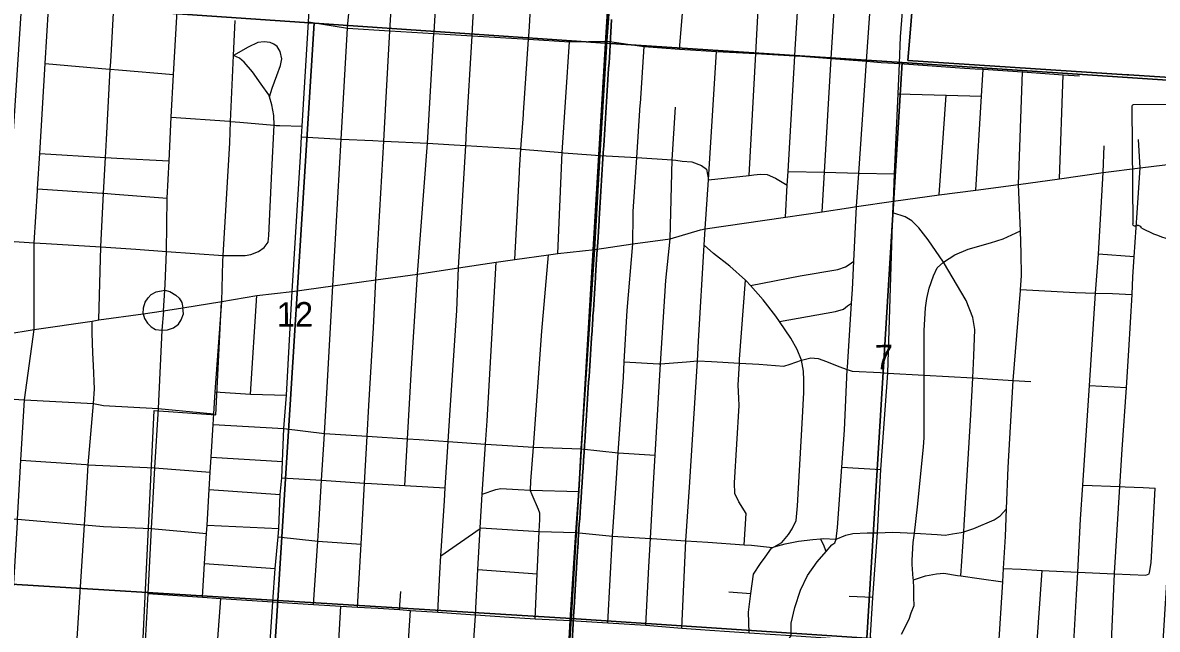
# Model space of a CAD drawing. Extents: x 114843 to 284848, y 317643 to 566895.
# Drawn here: x 222432 to 232679, y 386750 to 392233 of the extents above; entities that cross this region are included whole.
import ezdxf

# ---------------------------------------------------------------- set-up
doc = ezdxf.new("R2010")
doc.units = 0
for name, color, linetype in [('GM_X_City_Street', 7, 'Continuous'), ('GM_X_Corporation', 7, 'Continuous'), ('GM_X_County_Road', 7, 'Continuous'), ('GM_X_Rail_Line', 7, 'Continuous'), ('GM_X_Section', 7, 'Continuous'), ('GM_X_Section_Text', 7, 'Continuous'), ('GM_X_State_Route', 7, 'Continuous'), ('GM_X_State_Shield', 7, 'Continuous'), ('GM_X_Township', 7, 'Continuous'), ('GM_X_US_Route', 7, 'Continuous')]:
    doc.layers.add(name, color=color, linetype=linetype)

msp = doc.modelspace()

# ---------------------------------------------------------------- linework, layer by layer
at = {"layer": 'GM_X_City_Street'}
for p, q in [((228364, 391994), (228427, 392736)), ((231427, 390770), (231463, 391788)), ((231795, 390822), (231829, 391763)), ((230710, 390676), (230772, 391577)), ((224755, 391304), (224956, 391297)), ((232526, 390920), (232511, 391176)), ((232190, 390878), (232200, 391119)), ((226876, 390094), (226918, 390881)), ((227941, 390235), (227945, 390495)), ((232471, 390116), (232149, 390140)), ((224231, 389714), (224240, 390076)), ((224488, 388877), (224546, 389766)), ((232066, 388954), (232401, 388935)), ((224134, 388306), (224777, 388267)), ((229830, 388217), (230182, 388196)), ((224116, 388014), (224757, 387968)), ((224097, 387690), (224745, 387661)), ((224075, 387344), (224712, 387300)), ((226543, 387290), (227079, 387252)), ((225835, 386928), (225846, 387092)), ((228810, 387090), (229008, 387073)), ((230109, 387037), (229895, 387047))]:
    msp.add_line(p, q, dxfattribs=at)
for points in [[(225621, 389908), (225693, 391163), (225712, 391504), (225749, 392160), (225786, 392804), (225800, 392855), (225829, 392905), (225858, 392955), (225874, 393024), (225885, 393176), (225906, 393521), (225924, 393838), (225951, 394156)], [(226367, 390016), (226433, 391124), (226441, 391264), (226491, 392115), (226498, 392239), (226530, 392737), (226518, 392779), (226515, 392788), (226514, 392794), (226517, 392945), (226508, 393026), (226507, 393142), (226536, 393488), (226556, 393801), (226576, 394078)], [(223120, 389546), (223138, 390206), (223163, 390691), (223180, 391015), (223188, 391176), (223223, 391812), (223227, 391881), (223251, 392322), (223280, 392854), (223314, 393495), (223334, 393606), (223370, 393700), (223426, 393821), (223472, 393892), (223500, 393919), (223561, 393952)], [(223718, 389866), (223732, 390166), (223737, 390646), (223754, 390984), (223774, 391380), (223794, 391765), (223825, 392287), (223878, 393352), (223883, 393459), (223908, 393989)], [(225232, 389856), (225307, 391182), (225364, 392184), (225365, 392196), (225434, 392876)], [(225999, 389961), (226089, 391143), (226146, 392136), (226147, 392149), (226187, 392814)], [(228993, 390852), (229053, 391954), (229056, 392012), (229093, 392697)], [(229320, 390476), (229337, 390764), (229344, 390889), (229406, 391934), (229410, 391992), (229450, 392671)], [(229653, 390525), (229674, 390881), (229734, 391910), (229778, 392645)], [(229964, 390571), (229985, 390874), (230054, 391885), (230105, 392620)], [(230294, 390570), (230295, 390581), (230297, 390621), (230307, 390866), (230339, 391589), (230351, 391864), (230361, 392106), (230400, 392597)], [(222534, 389511), (222535, 390244), (222566, 390712), (222567, 390732), (222586, 391052), (222635, 391863), (222665, 392359)], [(226954, 391403), (226955, 391418), (227001, 392083), (227005, 392150), (227017, 392360)], [(227598, 390183), (227646, 391034), (227710, 392066), (227726, 392311)], [(224240, 390076), (224242, 390128), (224302, 391146), (224310, 391341), (224336, 391936), (224350, 392252)], [(225013, 392242), (225364, 392184), (225749, 392160), (226146, 392136), (226491, 392115), (227001, 392083), (227369, 392061), (227710, 392066)], [(224660, 391564), (224685, 391641), (224727, 391757), (224761, 391846), (224771, 391908), (224758, 391974), (224731, 392017), (224699, 392040), (224666, 392055), (224614, 392060), (224556, 392053), (224467, 392011), (224336, 391936)], [(227264, 390148), (227305, 391059), (227369, 392061)], [(227710, 392066), (228046, 392017), (228364, 391994), (228511, 391984), (228699, 391974), (229053, 391954), (229406, 391934), (229429, 391933), (229734, 391910), (230054, 391885), (230184, 391875), (230303, 391867), (230351, 391864), (230939, 391823), (231033, 391817), (231107, 391812), (231463, 391788), (231829, 391763), (231978, 391753)], [(228010, 391487), (228011, 391503), (228046, 392017)], [(228597, 390369), (228627, 390813), (228699, 391974)], [(224242, 390128), (224358, 390129), (224440, 390129), (224492, 390138), (224563, 390165), (224613, 390200), (224648, 390249), (224656, 390309), (224682, 390892), (224703, 391307), (224699, 391394), (224681, 391491), (224660, 391564), (224655, 391582), (224587, 391677), (224508, 391789), (224432, 391877), (224390, 391914), (224336, 391936)], [(222635, 391863), (223216, 391813), (223223, 391812), (223296, 391806), (223794, 391765)], [(231041, 390719), (231092, 391568), (231107, 391812)], [(230339, 391589), (230772, 391577), (231092, 391568)], [(227945, 390495), (227946, 390526), (227978, 391015), (228010, 391487)], [(228280, 390280), (228299, 390995), (228328, 391471)], [(223774, 391380), (224299, 391342), (224310, 391341)], [(226918, 390881), (226919, 390897), (226932, 391092), (226954, 391403)], [(224310, 391341), (224394, 391335), (224703, 391307), (224709, 391306), (224720, 391305), (224755, 391304)], [(224949, 391203), (225307, 391182), (225593, 391169), (225693, 391163), (226089, 391143), (226328, 391130), (226433, 391124), (226932, 391092), (226938, 391091), (227305, 391059), (227316, 391058), (227401, 391051), (227646, 391034)], [(222586, 391052), (223180, 391015), (223282, 391008), (223754, 390984)], [(227646, 391034), (227978, 391015), (228299, 390995), (228302, 390994), (228332, 390990), (228388, 390983), (228476, 390975), (228563, 390941), (228607, 390908), (228627, 390813), (228993, 390852), (229036, 390857), (229096, 390864), (229156, 390860), (229231, 390829), (229337, 390764)], [(229344, 390889), (229674, 390881), (229985, 390874), (230307, 390866)], [(231921, 386521), (231951, 387066), (231962, 387268), (231987, 387745), (232006, 388053), (232066, 388954), (232122, 389790), (232149, 390140), (232190, 390878)], [(232162, 384891), (232199, 385502), (232208, 385634), (232227, 385979), (232259, 386500), (232293, 387253), (232293, 387259), (232342, 388040), (232363, 388374), (232401, 388935), (232423, 389269), (232451, 389775), (232459, 389937), (232471, 390116), (232498, 390516), (232526, 390920)], [(231064, 384928), (231097, 385152), (231159, 385581), (231193, 385812), (231208, 386025), (231244, 386566), (231284, 387179), (231291, 387301), (231308, 387589), (231317, 387840), (231331, 388214), (231378, 388999), (231444, 389813), (231445, 389821), (231453, 389945), (231451, 390150), (231443, 390353), (231427, 390770)], [(222567, 390732), (223150, 390692), (223163, 390691), (223267, 390684), (223737, 390646)], [(229778, 387566), (229791, 387670), (229830, 388217), (229854, 388551), (229879, 389099), (229880, 389117), (229918, 389699), (229926, 389822), (229939, 390078), (229964, 390571)], [(229957, 384970), (230011, 385655), (230085, 386645), (230109, 387037), (230153, 387622), (230182, 388196), (230245, 389065), (230292, 390516), (230294, 390570)], [(230904, 387234), (230932, 387631), (230936, 387690), (230995, 388688), (231012, 389022), (231021, 389221), (231032, 389459), (231013, 389570), (230954, 389721), (230749, 390069), (230610, 390270), (230526, 390378), (230463, 390443), (230402, 390479), (230292, 390516)], [(220657, 390350), (222172, 390267), (222535, 390244), (222643, 390237), (223138, 390206), (223453, 390187), (223732, 390166), (224242, 390128)], [(228385, 386759), (228421, 387550), (228454, 388036), (228526, 389176), (228537, 389355), (228588, 390222), (228597, 390369)], [(230749, 390069), (230851, 390136), (230970, 390186), (231173, 390242), (231286, 390281), (231443, 390353)], [(227716, 386809), (227759, 387593), (227785, 387982), (227810, 388346), (227857, 389029), (227865, 389167), (227891, 389633), (227941, 390235)], [(228060, 386787), (228086, 387316), (228101, 387571), (228129, 388069), (228143, 388323), (228180, 388944), (228193, 389151), (228241, 389904), (228280, 390280)], [(227060, 386846), (227079, 387252), (227098, 387635), (227103, 387743), (227104, 387799), (227091, 387833), (227034, 387965), (227017, 388001), (227017, 388007), (227022, 388089), (227045, 388397), (227120, 389444), (227180, 390134)], [(227271, 385049), (227292, 385452), (227312, 385798), (227336, 386133), (227338, 386166), (227359, 386491), (227379, 386831), (227428, 387626), (227455, 387995), (227478, 388381), (227598, 390183)], [(228994, 386717), (228986, 386904), (229008, 387073), (229031, 387248), (229095, 387344), (229137, 387403), (229196, 387483), (229218, 387495), (229288, 387535), (229347, 387606), (229382, 387659), (229418, 387734), (229429, 387867), (229473, 388609), (229487, 388891), (229486, 389002), (229483, 389082), (229466, 389184), (229426, 389278), (229370, 389381), (229268, 389532), (229234, 389582), (229121, 389727), (229005, 389857), (228967, 389899), (228960, 389905), (228818, 390034), (228672, 390146), (228588, 390222)], [(226498, 386521), (226520, 386871), (226520, 386881), (226543, 387290), (226563, 387662), (226563, 387668), (226583, 387973), (226613, 388425), (226626, 388635), (226659, 389215), (226708, 390068)], [(229005, 389857), (229454, 389946), (229793, 390001), (229862, 390026), (229897, 390049), (229939, 390078)], [(230370, 386705), (230437, 386841), (230456, 386900), (230482, 386964), (230481, 387038), (230481, 387120), (230476, 387196), (230475, 387209), (230466, 387335), (230465, 387375), (230474, 387535), (230486, 387619), (230513, 387857), (230567, 388397), (230573, 388485), (230573, 388679), (230573, 389040), (230573, 389048), (230574, 389451), (230586, 389657), (230598, 389741), (230618, 389835), (230659, 389946), (230690, 390016), (230749, 390069)], [(225883, 388050), (225908, 388472), (225942, 389109), (225999, 389961)], [(226180, 386904), (226198, 387259), (226208, 387415), (226240, 387910), (226248, 388028), (226276, 388448), (226294, 388732), (226352, 389631), (226367, 390016)], [(223703, 389630), (223715, 389817), (223718, 389866)], [(225059, 386975), (225096, 387548), (225105, 387690), (225130, 388097), (225154, 388470), (225157, 388521), (225179, 388885), (225232, 389856)], [(225519, 388072), (225543, 388495), (225559, 388772), (225600, 389475), (225621, 389908)], [(228949, 387515), (228967, 387798), (228899, 387902), (228863, 387979), (228861, 388075), (228904, 388772), (228900, 388838), (228894, 388956), (228905, 389157), (228906, 389172), (228907, 389193), (228960, 389905)], [(231445, 389821), (231940, 389796), (232122, 389790), (232276, 389785), (232451, 389775)], [(223521, 389603), (223524, 389657), (223537, 389708), (223565, 389745), (223591, 389776), (223638, 389802), (223715, 389817), (223761, 389805), (223816, 389771), (223845, 389742), (223868, 389703), (223878, 389655)], [(223521, 389603), (223532, 389561), (223559, 389516), (223591, 389483), (223630, 389460), (223690, 389454), (223741, 389457), (223794, 389475), (223840, 389509), (223863, 389547), (223884, 389601), (223878, 389655)], [(224056, 387040), (224075, 387344), (224092, 387615), (224097, 387690), (224116, 388014), (224126, 388172), (224134, 388306), (224153, 388602), (224158, 388699), (224171, 388897), (224231, 389714)], [(229268, 389532), (229773, 389623), (229844, 389645), (229880, 389675), (229918, 389699)], [(222874, 385872), (222990, 387695), (223014, 388078), (223024, 388238), (223070, 388792), (223079, 388924), (223072, 389134), (223065, 389250), (223060, 389428), (223059, 389535)], [(222289, 385214), (222276, 385909), (222385, 387718), (222386, 387745), (222416, 388278), (222447, 388823), (222534, 389459), (222534, 389511)], [(227865, 389167), (228176, 389151), (228186, 389150), (228193, 389151), (228427, 389169), (228526, 389176), (228531, 389177), (228653, 389172), (228905, 389157), (229079, 389147), (229306, 389130), (229363, 389147), (229466, 389184), (229550, 389203), (229616, 389197), (229691, 389170), (229804, 389125), (229879, 389099), (229924, 389084), (230180, 389070), (230245, 389065), (230573, 389048), (231012, 389022), (231016, 389022), (231147, 389014), (231378, 388999), (231536, 388989)], [(222174, 388842), (222442, 388823), (222447, 388823), (223070, 388792), (223162, 388772), (223654, 388747), (224158, 388699)], [(224171, 388897), (224488, 388877), (224814, 388868)], [(224153, 388602), (224791, 388565), (225157, 388521), (225543, 388495), (225908, 388472), (226012, 388466), (226276, 388448), (226613, 388425), (226763, 388415), (227045, 388397), (227478, 388381)], [(227478, 388381), (227810, 388346), (228143, 388323)], [(222416, 388278), (223004, 388240), (223024, 388238), (223622, 388211), (224126, 388172)], [(224771, 388119), (225130, 388097), (225519, 388072), (225581, 388068), (225883, 388050), (226248, 388028)], [(225457, 386951), (225489, 387521), (225519, 388072)], [(226583, 387973), (226705, 388014), (226749, 388023), (226907, 388015), (227017, 388007), (227455, 387995)], [(232006, 388053), (232342, 388040), (232388, 388038), (232551, 388031), (232660, 388027)], [(232607, 387253), (232609, 387264), (232623, 387350), (232641, 387686), (232660, 388027)], [(227428, 387626), (227759, 387593), (228101, 387571), (228115, 387570), (228421, 387550), (228619, 387537), (228949, 387515), (229013, 387511), (229203, 387491), (229218, 387495), (229317, 387524), (229440, 387548), (229568, 387563), (229638, 387569), (229663, 387571), (229778, 387566), (229865, 387601), (229930, 387615), (230058, 387622), (230153, 387622), (230290, 387629), (230486, 387619), (230490, 387619), (230692, 387607), (230764, 387601), (230830, 387612), (230908, 387624), (230932, 387631), (231023, 387660), (231207, 387740), (231260, 387777), (231317, 387840)], [(222101, 387767), (222386, 387745), (222595, 387728), (222990, 387695), (223162, 387680), (223591, 387660), (224092, 387615)], [(224740, 387585), (225096, 387548), (225489, 387521)], [(226208, 387415), (226563, 387662), (226569, 387666), (227098, 387635), (227428, 387626)], [(229354, 386641), (229357, 386671), (229372, 386693), (229374, 386807), (229405, 386947), (229456, 387104), (229521, 387237), (229606, 387360), (229690, 387454), (229741, 387515), (229766, 387533), (229778, 387566)], [(229690, 387454), (229665, 387517), (229638, 387569)], [(231291, 387301), (231449, 387293), (231639, 387283), (231962, 387268), (232293, 387253), (232577, 387239), (232607, 387253)], [(231484, 384914), (231525, 385554), (231538, 385750), (231554, 386007), (231583, 386546), (231592, 386597), (231639, 387283)], [(230476, 387196), (230586, 387234), (230686, 387252), (230752, 387257), (230874, 387238), (230904, 387234), (231069, 387210), (231284, 387179)], [(223562, 387074), (224056, 387040), (224220, 387029), (224691, 386997), (224774, 386991), (225059, 386975), (225305, 386960), (225457, 386951), (225643, 386941), (225835, 386928), (225933, 386921), (226180, 386904), (226388, 386890), (226520, 386881), (226828, 386861), (227060, 386846), (227379, 386831)], [(224106, 385158), (224118, 385536), (224144, 385917), (224170, 386300), (224195, 386663), (224220, 387029)], [(225193, 385111), (225217, 385498), (225239, 385863), (225262, 386247), (225264, 386273), (225283, 386599), (225286, 386643), (225305, 386960)], [(225805, 385089), (225832, 385478), (225856, 385833), (225860, 385892), (225885, 386216), (225902, 386438), (225910, 386557), (225933, 386921)], [(227379, 386831), (227716, 386809), (228060, 386787), (228385, 386759), (228639, 386741), (228994, 386717), (229372, 386693), (230085, 386645), (230360, 386628), (230501, 386598), (230616, 386591), (230906, 386575), (231085, 386566), (231244, 386566), (231583, 386546), (231921, 386521), (232259, 386500), (232529, 386481), (232556, 386486)]]:
    msp.add_lwpolyline(points, dxfattribs=at)
at = {"layer": 'GM_X_Corporation'}
for points in [[(233026, 391723), (232422, 391762), (232406, 391763), (231213, 391840), (230427, 391891), (230441, 392066), (230487, 392622), (230532, 393232), (230588, 393425), (230594, 393447), (230701, 393756), (230707, 393766), (230792, 393941), (230828, 394023), (230944, 394262), (231134, 394524), (231172, 394579), (231193, 394604), (231307, 394740), (231400, 394851), (231718, 394879), (231984, 394902), (232689, 394964)], [(232689, 394964), (231984, 394902), (231718, 394879), (231400, 394851), (231307, 394740), (231193, 394604), (231172, 394579), (231134, 394524), (230944, 394262), (230828, 394023), (230792, 393941), (230707, 393766), (230701, 393756), (230594, 393447), (230532, 393232), (230487, 392622), (230441, 392066), (230427, 391891), (231213, 391840), (232406, 391763), (232422, 391762), (233026, 391723)], [(227750, 392261), (227738, 392035), (227734, 391969), (227731, 391919), (227728, 391870), (227724, 391819), (227721, 391769), (227718, 391719), (227715, 391669), (227712, 391619), (227708, 391569), (227705, 391519), (227702, 391469), (227699, 391420), (227696, 391369), (227692, 391319), (227689, 391270), (227686, 391220), (227683, 391171), (227680, 391121), (227676, 391059), (227673, 391007), (227670, 390956), (227666, 390907), (227663, 390858), (227660, 390808), (227657, 390759), (227654, 390709), (227650, 390659), (227647, 390609), (227644, 390560), (227641, 390509), (227638, 390460), (227637, 390444), (227625, 390245), (227618, 390144), (227606, 389944), (227605, 389927), (227602, 389883), (227599, 389834), (227595, 389783), (227592, 389734), (227589, 389684), (227586, 389634), (227582, 389584), (227580, 389545), (227578, 389516), (227574, 389449), (227569, 389385), (227566, 389335), (227563, 389284), (227559, 389234), (227556, 389183), (227550, 389084), (227547, 389034), (227543, 388984), (227540, 388934), (227537, 388884), (227534, 388834), (227530, 388782), (227527, 388733), (227524, 388685), (227521, 388635), (227516, 388559), (227511, 388485), (227506, 388411), (227502, 388351), (227497, 388275), (227493, 388207), (227488, 388139), (227484, 388070), (227479, 388003), (227475, 387934), (227470, 387867), (227466, 387800), (227463, 387751), (227459, 387700), (227456, 387655), (227453, 387605), (227450, 387555), (227449, 387530), (227444, 387455), (227441, 387405), (227438, 387356), (227435, 387306), (227431, 387256), (227428, 387206), (227422, 387107), (227418, 387044), (227416, 387006), (227415, 386991), (227407, 386869), (227405, 386800), (227366, 386170)], [(227366, 386170), (227405, 386800), (227407, 386869), (227415, 386991), (227416, 387006), (227418, 387044), (227422, 387107), (227428, 387206), (227431, 387256), (227435, 387306), (227438, 387356), (227441, 387405), (227444, 387455), (227449, 387530), (227450, 387555), (227453, 387605), (227456, 387655), (227459, 387700), (227463, 387751), (227466, 387800), (227470, 387867), (227475, 387934), (227479, 388003), (227484, 388070), (227488, 388139), (227493, 388207), (227497, 388275), (227502, 388351), (227506, 388411), (227511, 388485), (227516, 388559), (227521, 388635), (227524, 388685), (227527, 388733), (227530, 388782), (227534, 388834), (227537, 388884), (227540, 388934), (227543, 388984), (227547, 389034), (227550, 389084), (227556, 389183), (227559, 389234), (227563, 389284), (227566, 389335), (227569, 389385), (227574, 389449), (227578, 389516), (227580, 389545), (227582, 389584), (227586, 389634), (227589, 389684), (227592, 389734), (227595, 389783), (227599, 389834), (227602, 389883), (227605, 389927), (227606, 389944), (227618, 390144), (227625, 390245), (227637, 390444), (227638, 390460), (227641, 390509), (227644, 390560), (227647, 390609), (227650, 390659), (227654, 390709), (227657, 390759), (227660, 390808), (227663, 390858), (227666, 390907), (227670, 390956), (227673, 391007), (227676, 391059), (227680, 391121), (227683, 391171), (227686, 391220), (227689, 391270), (227692, 391319), (227696, 391369), (227699, 391420), (227702, 391469), (227705, 391519), (227708, 391569), (227712, 391619), (227715, 391669), (227718, 391719), (227721, 391769), (227724, 391819), (227728, 391870), (227731, 391919), (227734, 391969), (227738, 392035), (227750, 392261)]]:
    msp.add_lwpolyline(points, dxfattribs=at)
at = {"layer": 'GM_X_County_Road'}
for points in [[(224863, 389751), (224866, 389803), (224940, 391024), (224949, 391203), (224956, 391297), (225013, 392242), (225043, 392758), (225057, 392903), (225061, 393027), (225078, 393229), (225088, 393418), (225100, 393569), (225119, 393891), (225139, 394108), (225143, 394164)], [(224597, 385131), (224599, 385520), (224619, 385893), (224640, 386265), (224640, 386277), (224666, 386636), (224691, 386997), (224712, 387300), (224740, 387585), (224745, 387661), (224757, 387968), (224771, 388119), (224777, 388267), (224791, 388565), (224814, 388868), (224863, 389751)]]:
    msp.add_lwpolyline(points, dxfattribs=at)
at = {"layer": 'GM_X_Rail_Line'}
msp.add_lwpolyline([(223447, 385175), (223620, 388729), (224175, 388688), (224228, 389709)], dxfattribs=at)
at = {"layer": 'GM_X_Section'}
for points in [[(222589, 395047), (227861, 394718), (227697, 392049), (225064, 392230), (222424, 392410)], [(227861, 394718), (230015, 394595), (233214, 394407), (233043, 391696), (230374, 391872), (227697, 392049)], [(222424, 392410), (225064, 392230), (224737, 387010), (222080, 387173)], [(225064, 392230), (227697, 392049), (227386, 386848), (224737, 387010)], [(230374, 391872), (230056, 386671), (227386, 386848), (227697, 392049)], [(233043, 391696), (232719, 386495), (230056, 386671), (230374, 391872)], [(224737, 387010), (224400, 381794), (221743, 381972), (222080, 387173)], [(227386, 386848), (227051, 381616), (224400, 381794), (224737, 387010)], [(230056, 386671), (229716, 381433), (227051, 381616), (227386, 386848)]]:
    msp.add_lwpolyline(points, close=True, dxfattribs=at)
at = {"layer": 'GM_X_State_Route'}
for p, q in [((223521, 389603), (223703, 389630)), ((222534, 389459), (223059, 389535)), ((223059, 389535), (223120, 389546)), ((223120, 389546), (223521, 389603)), ((222281, 389419), (222534, 389459))]:
    msp.add_line(p, q, dxfattribs=at)
for points in [[(227598, 390183), (227941, 390235), (228280, 390280), (228554, 390362), (228597, 390369), (229320, 390476), (229653, 390525), (229891, 390560), (229964, 390571), (230297, 390621), (230710, 390676), (231041, 390719), (231427, 390770), (231795, 390822), (232190, 390878), (232526, 390920), (232947, 390973), (232994, 390978)], [(223703, 389630), (223878, 389655), (224231, 389714), (224546, 389766), (224866, 389803), (225232, 389856), (225621, 389908), (225999, 389961), (226367, 390016), (226708, 390068), (226876, 390094), (227180, 390134), (227264, 390148), (227598, 390183)]]:
    msp.add_lwpolyline(points, dxfattribs=at)
at = {"layer": 'GM_X_State_Shield'}
for p, q in [((232449, 391472), (232457, 390415)), ((232871, 391493), (232463, 391490))]:
    msp.add_line(p, q, dxfattribs=at)
for centre, radius, start, end in [((232465, 391474), 16.1, 98.5445, 188.5445), ((232473, 390413), 16.3, 172.3727, 258.721), ((232475, 390521), 124, 267.7534, 281.0182), ((232501, 390355), 44.8, 30.1627, 93.6861), ((233060, 391308), 1066, 240.8273, 257.6129)]:
    msp.add_arc(centre, radius, start, end, dxfattribs=at)
at = {"layer": 'GM_X_Township'}
for points in [[(226977, 380556), (227068, 381614), (227069, 381628), (227113, 382419), (227150, 383317), (227213, 384304), (227269, 385052), (227291, 385455), (227311, 385801), (227335, 386136), (227337, 386169), (227358, 386494), (227378, 386834), (227427, 387629), (227454, 387998), (227476, 388384), (227596, 390186), (227644, 391037), (227709, 392069), (227725, 392313)], [(227725, 392313), (227709, 392069), (227644, 391037), (227596, 390186), (227476, 388384), (227454, 387998), (227427, 387629), (227378, 386834), (227358, 386494), (227337, 386169), (227335, 386136), (227311, 385801), (227291, 385455), (227269, 385052), (227213, 384304), (227150, 383317), (227113, 382419), (227069, 381628), (227068, 381614), (226977, 380556)]]:
    msp.add_lwpolyline(points, dxfattribs=at)
at = {"layer": 'GM_X_US_Route'}
for p, q in [((223521, 389603), (223703, 389630)), ((222534, 389459), (223059, 389535)), ((223059, 389535), (223120, 389546)), ((223120, 389546), (223521, 389603)), ((222281, 389419), (222534, 389459))]:
    msp.add_line(p, q, dxfattribs=at)
for points in [[(223703, 389630), (223690, 389454), (223654, 388747)], [(223654, 388747), (223622, 388211), (223591, 387660), (223562, 387074), (223541, 386695), (223515, 386333), (223495, 385950), (223491, 385834), (223472, 385621)]]:
    msp.add_lwpolyline(points, dxfattribs=at)

# ---------------------------------------------------------------- texts
at = {"layer": 'GM_X_Section_Text'}
for s, rotation, p in [('12', 0.4141, (224727, 389485)), ('7', 0.4143, (230129, 389100))]:
    msp.add_text(s, height=221, rotation=rotation, dxfattribs=at).set_placement(p)

doc.saveas('drawing.dxf')
